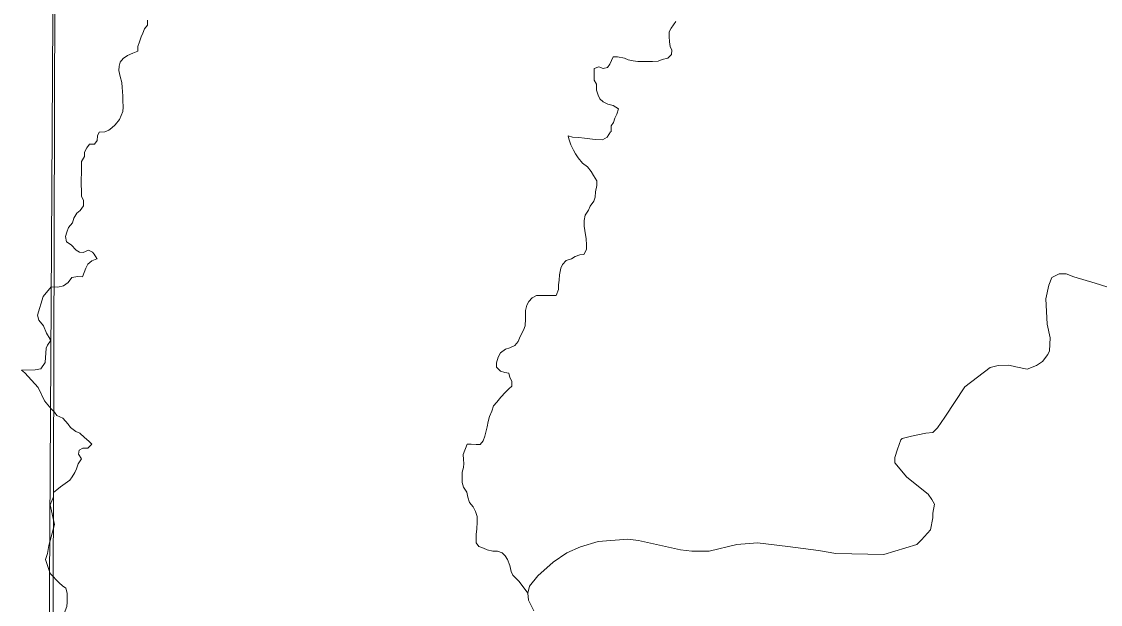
# Model space of a CAD drawing. Extents: x 553962 to 842807, y 8883888 to 9032388.
# Drawn here: x 607488 to 610147, y 8906888 to 8908325 of the extents above; entities that cross this region are included whole.
import ezdxf

# ---------------------------------------------------------------- set-up
doc = ezdxf.new("R2010")
doc.units = 0
doc.header["$LTSCALE"] = 20
doc.layers.add('6', color=7, linetype='Continuous', lineweight=13)

msp = doc.modelspace()

# ---------------------------------------------------------------- linework, layer by layer
at = {"layer": '6'}
for points in [[(607657.67, 8924743.35), (607574.22, 8909874.89), (607492.34, 8896026.67)], [(607798.06, 8908328.67), (607797.97, 8908316.45), (607790.79, 8908307.33), (607786.65, 8908297.17), (607782.52, 8908288.03), (607778.37, 8908275.83), (607774.21, 8908263.64), (607774.14, 8908252.43), (607761.9, 8908247.42), (607748.63, 8908241.39), (607738.41, 8908234.32), (607731.23, 8908225.2), (607728.1, 8908215.03), (607728.03, 8908204.85), (607730.98, 8908189.55), (607734.95, 8908175.27), (607735.88, 8908163.04), (607736.83, 8908152.85), (607737.77, 8908141.64), (607737.69, 8908130.44), (607738.59, 8908114.14), (607737.51, 8908103.96), (607729.23, 8908083.64), (607718.97, 8908070.46), (607710.78, 8908063.38), (607702.6, 8908057.32), (607693.42, 8908053.31), (607679.17, 8908052.37), (607675.04, 8908043.23), (607673.94, 8908032.04), (607667.78, 8908022.91), (607655.57, 8908022.98), (607648.39, 8908013.86), (607643.23, 8908003.71), (607643.15, 8907992.5), (607635.95, 8907980.33), (607635.87, 8907969.12), (607635.74, 8907950.79), (607634.64, 8907937.56), (607634.52, 8907921.26), (607635.46, 8907910.05), (607635.35, 8907893.76), (607640.37, 8907884.56), (607640.28, 8907871.32), (607632.06, 8907859.15), (607623.88, 8907853.09), (607616.67, 8907840.91)], [(609100.71, 8908325.42), (609089.12, 8908309.1), (609083.97, 8908299.96), (609083.89, 8908288.76), (609084.81, 8908275.51), (609086.77, 8908264.3), (609090.78, 8908255.11), (609089.68, 8908243.91), (609080.46, 8908234.8), (609067.22, 8908231.82), (609057.02, 8908227.81), (609042.77, 8908226.88), (609032.6, 8908226.94), (609020.4, 8908227.02), (609007.17, 8908227.1), (608994.97, 8908228.19), (608982.79, 8908231.32), (608973.66, 8908235.45), (608956.39, 8908238.62), (608946.22, 8908238.68), (608937.96, 8908220.4), (608931.8, 8908212.29), (608921.61, 8908209.29), (608910.45, 8908213.43), (608899.23, 8908209.43), (608899.13, 8908195.17), (608899.03, 8908180.91), (608905.06, 8908170.69), (608904.97, 8908156.43), (608908.95, 8908144.19), (608912.95, 8908135), (608921.04, 8908127.82), (608933.21, 8908121.63), (608946.41, 8908118.5), (608959.57, 8908110.27), (608955.41, 8908097.05), (608950.26, 8908086.9), (608947.14, 8908076.73), (608940.98, 8908068.62), (608940.87, 8908053.56)], [(608939.58, 8908053.69), (608931.62, 8908040.16), (608919.38, 8908034.13), (608902.09, 8908034.23), (608888.88, 8908036.35), (608875.66, 8908037.45), (608861.43, 8908039.57), (608846.18, 8908040.69), (608835.23, 8908043.22), (608835.23, 8908043.22)], [(608835.22, 8908043.39), (608835.23, 8908043.22), (608836.45, 8908036.61), (608841.43, 8908021.3), (608848.45, 8908008.01), (608853.48, 8907998.82), (608859.52, 8907989.61), (608870.61, 8907976.31), (608882.76, 8907967.07), (608891.83, 8907955.81), (608897.86, 8907945.58), (608905.91, 8907932.29), (608905.83, 8907921.09), (608902.68, 8907905.83), (608901.57, 8907892.6), (608898.44, 8907882.44), (608889.21, 8907870.27), (608885.07, 8907860.11), (608876.85, 8907847.94), (608874.72, 8907834.71), (608874.62, 8907820.45), (608876.58, 8907810.26), (608879.49, 8907789.87), (608880.41, 8907774.59), (608880.33, 8907763.38), (608874.14, 8907751.2), (608863.96, 8907750.24), (608852.75, 8907746.24), (608843.55, 8907740.18), (608830.3, 8907736.19), (608821.07, 8907726.06)], [(607616.67, 8907840.91), (607613.54, 8907828.71), (607603.29, 8907817.57), (607599.14, 8907806.39), (607596.01, 8907795.21), (607598.97, 8907781.95), (607610.11, 8907774.75), (607622.23, 8907761.44), (607630.69, 8907756.6), (607639.94, 8907756.17), (607639.94, 8907756.17)], [(607639.94, 8907756.17), (607652.66, 8907761.31), (607662.75, 8907756.54), (607666.73, 8907751.37), (607673.67, 8907741.06), (607674.17, 8907740.41)], [(607674.04, 8907740.41), (607673.04, 8907740.42), (607660.8, 8907735.4), (607651.59, 8907727.31), (607646.43, 8907717.15), (607638.15, 8907695.82), (607626.97, 8907696.9), (607611.69, 8907693.94), (607602.45, 8907681.78), (607591.21, 8907673.7), (607576.94, 8907670.73), (607561.06, 8907670.82)], [(608821.07, 8907726.06), (608816.94, 8907716.92), (608813.78, 8907700.65), (608812.67, 8907687.41), (608811.57, 8907676.22), (608811.5, 8907665.01), (608805.29, 8907649.77), (608770.7, 8907649.99), (608757.48, 8907650.07), (608746.25, 8907644.02), (608738.05, 8907634.91), (608732.9, 8907625.77), (608729.76, 8907612.55), (608729.69, 8907602.37), (608729.62, 8907592.18), (608729.5, 8907574.87), (608725.36, 8907564.71), (608717.11, 8907548.47), (608711.94, 8907536.28), (608703.45, 8907526.34), (608691.19, 8907520.58), (608680.38, 8907517.69), (608668, 8907508.03), (608662.85, 8907497.87), (608658.68, 8907483.64), (608658.61, 8907473.46), (608668.71, 8907463.21), (608678.86, 8907460.09), (608689.02, 8907457.99), (608690.98, 8907447.8), (608696, 8907438.6), (608695.92, 8907426.38), (608688.75, 8907419.29), (608680.56, 8907411.19), (608669.28, 8907399.04), (608659.03, 8907386.88), (608650.83, 8907377.77), (608646.67, 8907364.55), (608641.49, 8907351.34), (608638.35, 8907339.14), (608635.21, 8907325.92), (608632.07, 8907312.7), (608629.96, 8907302.53), (608625.82, 8907291.35), (608618.63, 8907282.23), (608608.46, 8907282.29), (608596.26, 8907283.38), (608586.09, 8907283.44)], [(610163.21, 8907671.23), (610134.02, 8907679.99), (610081.47, 8907696.07), (610062.49, 8907703.37), (610044.97, 8907703.37), (610027.46, 8907694.61), (610020.16, 8907675.61), (610012.86, 8907642), (610015.78, 8907579.16), (610023.08, 8907545.55), (610021.62, 8907513.41), (610017.24, 8907504.64), (610004.1, 8907487.1), (609989.5, 8907476.87), (609966.15, 8907468.1), (609938.41, 8907473.95), (609920.9, 8907478.33), (609894.62, 8907476.87), (609875.64, 8907472.49), (609812.88, 8907424.27), (609763.24, 8907349.74), (609745.73, 8907323.44), (609734.05, 8907311.75), (609716.53, 8907310.29), (609681.5, 8907302.98), (609658.14, 8907297.13), (609655.22, 8907294.21), (609646.47, 8907270.83), (609640.63, 8907250.37), (609640.63, 8907237.22), (609669.82, 8907202.15), (609722.37, 8907159.77), (609731.13, 8907146.62), (609738.43, 8907134.93), (609734.05, 8907113.01), (609734.05, 8907101.32), (609728.21, 8907072.1), (609706.32, 8907047.25), (609694.64, 8907035.56), (609612.89, 8907010.72), (609494.65, 8907013.64), (609452.32, 8907020.95), (609376.19, 8907030.4), (609301.97, 8907039.95), (609250.88, 8907035.56), (609182.27, 8907019.49), (609139.94, 8907019.49), (609112.2, 8907022.41), (609008.56, 8907045.79)], [(607561.06, 8907670.82), (607540.83, 8907647.74), (607527.56, 8907601.14), (607530.31, 8907588.97), (607542.11, 8907574.89), (607549.29, 8907557.31), (607558.65, 8907541.95), (607559.39, 8907537.65), (607551.75, 8907526.97), (607548.81, 8907519.59), (607545.94, 8907484.35), (607535.37, 8907468.71), (607521.32, 8907466.56), (607487.93, 8907465.57)], [(607487.93, 8907465.57), (607496.03, 8907458.92), (607528.55, 8907422.73), (607544.06, 8907389.98), (607560.89, 8907370.7)], [(607560.89, 8907370.7), (607569.15, 8907362.39), (607575.2, 8907354.21), (607589.39, 8907346.99), (607602.51, 8907332.65), (607608.56, 8907324.47), (607621.71, 8907314.2), (607631.86, 8907310.06), (607642.97, 8907299.81), (607654.1, 8907290.58), (607661.17, 8907283.4), (607650.93, 8907273.28), (607638.72, 8907273.36), (607629.53, 8907268.32), (607628.44, 8907258.14), (607635.49, 8907246.9), (607627.26, 8907234.72), (607623.11, 8907222.53), (607618.98, 8907213.39), (607612.8, 8907202.22), (607606.64, 8907194.11), (607595.4, 8907186.03), (607584.15, 8907177.95), (607574.95, 8907170.88), (607566.76, 8907163.8), (607566.69, 8907153.62), (607562.55, 8907143.46), (607558.41, 8907133.3), (607569.27, 8907085.36)], [(608586.09, 8907283.44), (608576.49, 8907257.8), (608577.42, 8907245.57), (608578.37, 8907235.38), (608577.28, 8907225.2), (608574.15, 8907214.02), (608574.08, 8907203.83), (608573.98, 8907188.56), (608576.95, 8907177.34), (608585, 8907165.07), (608587.97, 8907152.83), (608591.95, 8907139.56), (608601.03, 8907128.3), (608607.05, 8907117.06), (608611.03, 8907104.82), (608610.94, 8907090.56), (608609.81, 8907074.27), (608608.69, 8907060.02), (608608.62, 8907049.83), (608608.55, 8907039.65), (608614.59, 8907030.44), (608626.77, 8907026.3), (608635.89, 8907022.17), (608649.09, 8907019.03), (608661.3, 8907018.95), (608672.46, 8907014.81), (608679.53, 8907007.64), (608685.57, 8906998.44), (608691.57, 8906984.14), (608694.52, 8906968.85), (608698.53, 8906959.65), (608706.61, 8906951.46), (608714.69, 8906944.28), (608735.59, 8906915.73)], [(607569.27, 8907085.36), (607554.78, 8907033.54), (607551.44, 8907013.37), (607547.1, 8906998.43), (607558.48, 8906964.33)], [(609008.56, 8907045.79), (608982.29, 8907048.71), (608909.3, 8907042.87), (608865.51, 8907029.72), (608831.93, 8907015.1), (608798.36, 8906991.72), (608760.41, 8906958.11), (608739.97, 8906933.27), (608735.59, 8906915.73), (608737.05, 8906898.2), (608750.19, 8906871.9)], [(607558.48, 8906964.33), (607580.96, 8906941.1), (607589.04, 8906933.92), (607597.14, 8906927.76), (607600.11, 8906915.52), (607600.04, 8906905.33), (607599.95, 8906893.11), (607599.88, 8906882.93), (607595.74, 8906871.98), (607592.13, 8906863.31), (607590.49, 8906848.35), (607588.88, 8906841.26), (607590.32, 8906830.41), (607595.02, 8906814.87), (607592.13, 8906802.22), (607605.51, 8906749.38), (607604.86, 8906669.17)]]:
    msp.add_lwpolyline(points, dxfattribs=at)
msp.add_lwpolyline([(618535.25, 8909853.32), (607574.31, 8909890.72), (607543.3, 8898835.28), (618504.23, 8898795.81)], close=True, dxfattribs=at)

doc.saveas('drawing.dxf')
